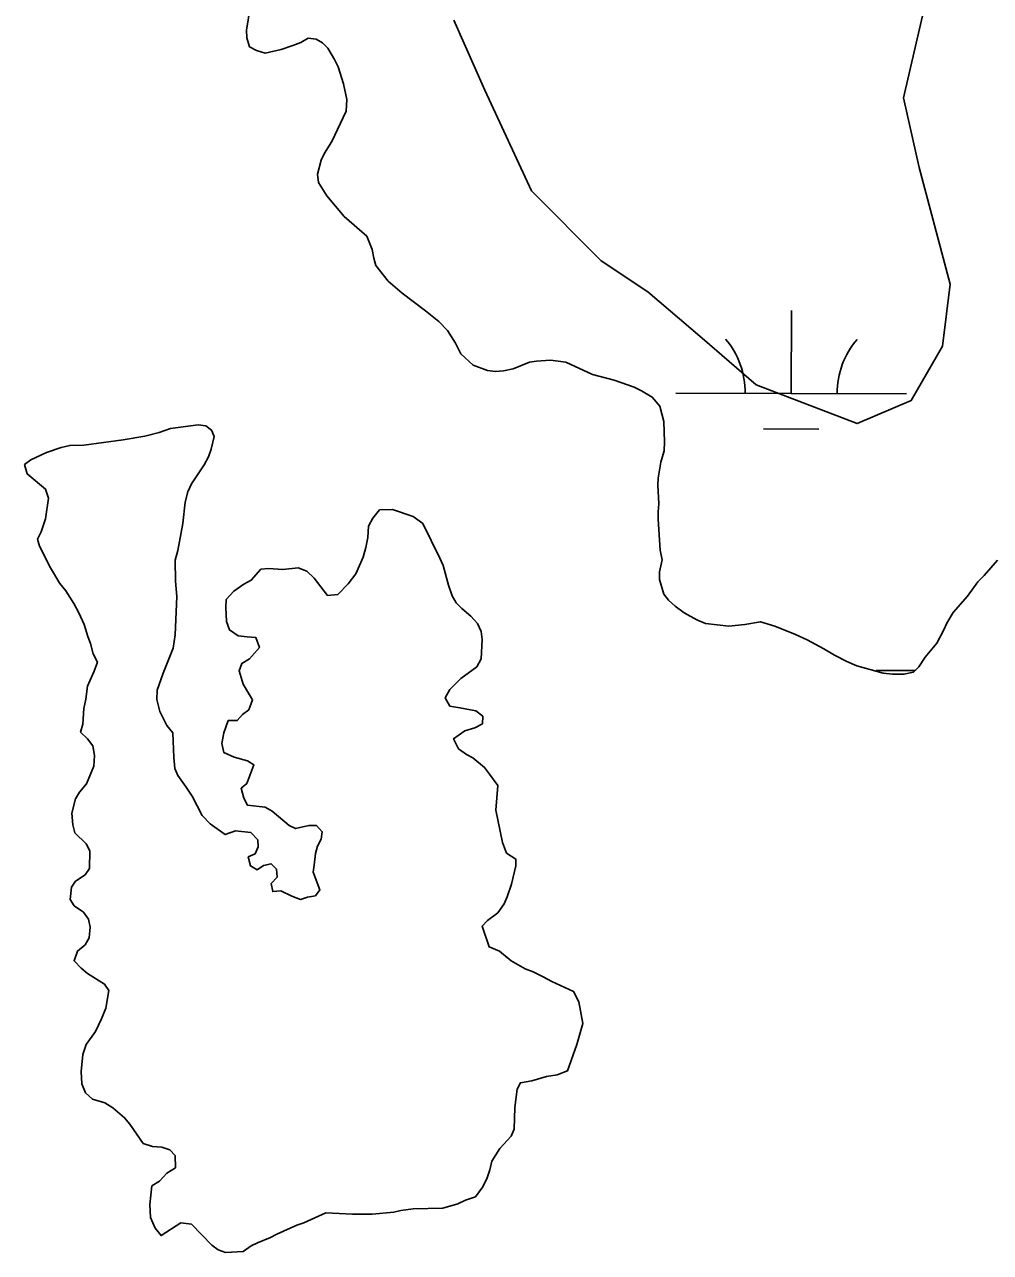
# Model space of a CAD drawing. Extents: x 3161665 to 3199565, y 885729 to 911164.
# Drawn here: x 3173993 to 3174412, y 900310 to 900843 of the extents above; entities that cross this region are included whole.
import ezdxf

# ---------------------------------------------------------------- set-up
doc = ezdxf.new("R2010")
doc.units = 0
for name, color, linetype in [('V-SITE-VEGE', 7, 'Continuous'), ('V-TOPO-SHOR', 7, 'Continuous'), ('V-WETL-SWMP', 7, 'Continuous')]:
    doc.layers.add(name, color=color, linetype=linetype)

msp = doc.modelspace()

# ---------------------------------------------------------------- linework, layer by layer
at = {"layer": 'V-SITE-VEGE'}
for points in [[(3174179.61, 900844.5), (3174193.06, 900814.23), (3174213.23, 900770.51), (3174243.48, 900740.23), (3174263.66, 900726.78), (3174287.19, 900706.6), (3174310.72, 900686.41), (3174354.43, 900669.6), (3174377.96, 900679.69), (3174391.41, 900703.23), (3174394.77, 900730.14), (3174381.33, 900780.6), (3174374.6, 900810.87), (3174384.69, 900854.6)], [(3174267.99, 900642.96), (3174268.21, 900645.97), (3174269.36, 900652.9), (3174270.73, 900657.75), (3174270.95, 900661.69), (3174270.7, 900670.47), (3174268.84, 900677.17), (3174265.6, 900681.09), (3174260.96, 900683.85), (3174257.73, 900685.46), (3174249.17, 900688.45), (3174239.69, 900690.97), (3174228.12, 900696.26), (3174221.42, 900697.17), (3174215.41, 900696.69), (3174212.41, 900696.22), (3174205.25, 900693.43), (3174201.09, 900692.5), (3174197.63, 900692.26), (3174194.16, 900692.71), (3174187.91, 900695.01), (3174182.59, 900699.85), (3174180.27, 900704.47), (3174176.79, 900710.01), (3174173.08, 900713.93), (3174167.29, 900718.54), (3174157.11, 900726.14), (3174151.09, 900731.44), (3174145.76, 900738.13), (3174144.83, 900741.37), (3174144.13, 900745.06), (3174141.8, 900750.83), (3174132.08, 900759.36), (3174124.43, 900768.36), (3174120.95, 900774.13), (3174120.48, 900777.83), (3174122.08, 900783.84), (3174123.46, 900786.85), (3174126.69, 900791.94), (3174132.9, 900805.12), (3174133.12, 900810.21), (3174131.72, 900816.91), (3174129.39, 900824.3), (3174127.76, 900827.53), (3174124.98, 900832.38), (3174122.67, 900834.68), (3174119.89, 900836.29), (3174116.42, 900836.75), (3174113.19, 900834.89), (3174109.73, 900833.5), (3174104.65, 900831.87), (3174097.72, 900830.24), (3174094.02, 900831.38), (3174091.01, 900832.99), (3174089.84, 900836.92), (3174089.6, 900840.16), (3174091.2, 900850.09)], [(3174028.61, 900416.18), (3174029.98, 900423.81), (3174028.13, 900426.58), (3174020.72, 900431.19), (3174017.94, 900433.49), (3174014.93, 900436.72), (3174016.31, 900440.88), (3174019.77, 900443.67), (3174021.38, 900446.67), (3174021.83, 900451.3), (3174021.13, 900454.76), (3174019.04, 900457.76), (3174014.88, 900460.52), (3174013.26, 900463.29), (3174013.71, 900468.61), (3174015.55, 900471.16), (3174019.7, 900473.94), (3174021.55, 900476.71), (3174021.76, 900484.34), (3174020.13, 900487.34), (3174015.27, 900492.19), (3174014.34, 900495.65), (3174013.87, 900500.73), (3174015.47, 900506.98), (3174017.31, 900509.75), (3174020.31, 900513.46), (3174023.53, 900521.09), (3174023.75, 900525.71), (3174023.04, 900529.87), (3174020.73, 900532.87), (3174017.72, 900535.87), (3174018.63, 900539.34), (3174019.08, 900546.04), (3174020, 900550.2), (3174020.67, 900555.75), (3174023.67, 900562.23), (3174025.04, 900566.16), (3174023.19, 900569.85), (3174022.02, 900574.24), (3174020.86, 900577.24), (3174019.23, 900582.55), (3174016.91, 900587.63), (3174014.82, 900591.56), (3174011.34, 900597.1), (3174008.79, 900600.32), (3174004.62, 900607.02), (3173999.97, 900616.48), (3173999.04, 900619.49), (3174000.65, 900622.72), (3174002.49, 900628.27), (3174003.85, 900637.29), (3174002.46, 900641.22), (3173994.59, 900647.9), (3173993.42, 900651.83), (3173996.19, 900653.91), (3174002.89, 900657.16), (3174009.35, 900659.26), (3174013.05, 900660.19), (3174019.06, 900660.2), (3174036.15, 900662.55), (3174045.62, 900664.19), (3174051.86, 900665.82), (3174056.71, 900667.45), (3174068.72, 900669.09), (3174071.96, 900668.64), (3174074.51, 900666.8), (3174075.67, 900664.03), (3174074.29, 900658.48), (3174073.14, 900655.24), (3174071.3, 900651.77), (3174065.78, 900643.44), (3174064.17, 900639.97), (3174063.02, 900635.57), (3174062.12, 900626.33), (3174059.83, 900614.54), (3174058.69, 900610.37), (3174058.94, 900601.36), (3174059.41, 900594.66), (3174058.76, 900578.02), (3174057.85, 900572.24), (3174053.48, 900561.37), (3174050.95, 900553.97), (3174050.73, 900550.04), (3174052.13, 900544.73), (3174055.15, 900538.73), (3174057.7, 900535.5), (3174058.18, 900524.87), (3174058.66, 900520.01), (3174059.82, 900517.01)], [(3174415.27, 900610.47), (3174409.51, 900603.76), (3174406.74, 900600.98), (3174402.36, 900594.73), (3174396.14, 900587.78), (3174393.38, 900583.15), (3174392, 900580.15), (3174389.01, 900574.36), (3174383.94, 900568.34), (3174381.17, 900564.18), (3174378.87, 900561.86), (3174374.71, 900560.93), (3174369.85, 900560.92), (3174365.7, 900561.37), (3174354.37, 900564.58), (3174349.97, 900566.42), (3174344.65, 900569.18), (3174340.02, 900571.94), (3174332.85, 900575.86), (3174327.76, 900578.16), (3174318.74, 900581.83), (3174312.49, 900583.67), (3174305.79, 900582.5), (3174298.86, 900581.79), (3174288.69, 900582.92), (3174284.99, 900584.53), (3174279.44, 900587.52), (3174275.5, 900590.52), (3174272.72, 900593.05), (3174270.64, 900595.59), (3174268.77, 900602.06), (3174268.77, 900605.29), (3174269.91, 900610.61), (3174268.98, 900614.77), (3174268.25, 900628.17), (3174268.25, 900631.41), (3174268.47, 900634.87), (3174267.99, 900642.96)], [(3174059.82, 900517.01), (3174063.53, 900511.94), (3174066.08, 900508.01), (3174070.49, 900499.7), (3174073.96, 900496.01), (3174080.44, 900491.41), (3174084.83, 900493.03), (3174091.53, 900492.35), (3174094.54, 900489.13), (3174094.78, 900486.12), (3174093.4, 900483.11), (3174090.4, 900481.72), (3174091.34, 900477.8), (3174094.34, 900476.19), (3174097.11, 900478.04), (3174100.34, 900478.74), (3174102.66, 900476.43), (3174102.9, 900472.97), (3174100.36, 900470.19), (3174101.07, 900466.72), (3174104.53, 900466.97), (3174109.39, 900464.66), (3174113.09, 900463.29), (3174116.09, 900464.21), (3174119.56, 900464.92), (3174121.4, 900467.46), (3174118.61, 900475.08), (3174119.07, 900478.09), (3174119.52, 900483.17), (3174120.43, 900486.41), (3174122.04, 900489.42), (3174122.5, 900492.66), (3174119.95, 900495.42), (3174116.72, 900495.41), (3174110.94, 900494.02), (3174108.17, 900495.4), (3174100.76, 900501.62), (3174097.75, 900503.23), (3174090.12, 900504.14), (3174088.49, 900507.14), (3174087.33, 900511.53), (3174089.87, 900513.61), (3174092.85, 900521.71), (3174090.08, 900523.32), (3174084.3, 900524.92), (3174079.9, 900526.99), (3174078.97, 900530.92), (3174079.88, 900535.54), (3174081.72, 900540.86), (3174085.65, 900540.87), (3174087.95, 900543.42), (3174090.72, 900545.51), (3174092.33, 900549.9), (3174090.47, 900552.67), (3174088.15, 900556.59), (3174086.52, 900562.37), (3174087.67, 900565.61), (3174090.9, 900567.69), (3174095.28, 900572.55), (3174093.66, 900576.94), (3174089.96, 900577.16), (3174086.03, 900577.62), (3174082.33, 900580.15), (3174080.93, 900583.85), (3174080.69, 900589.85), (3174080.91, 900593.32), (3174084.14, 900597.03), (3174088.52, 900600.04), (3174091.75, 900601.67), (3174095.9, 900606.53), (3174099.14, 900606.77), (3174105.38, 900606.32), (3174112.08, 900607.03), (3174115.78, 900605.65), (3174119.02, 900602.65), (3174124.81, 900595.04), (3174129.2, 900595.51), (3174133.81, 900600.14), (3174137.04, 900604.54), (3174140.26, 900611.71), (3174141.41, 900615.87), (3174142.32, 900620.27), (3174142.54, 900625.12), (3174144.38, 900628.59), (3174147.38, 900632.29), (3174152.92, 900632.31), (3174161.95, 900629.32), (3174166.11, 900626.33), (3174173.54, 900611.32), (3174174.93, 900608.09), (3174177.26, 900599.54), (3174178.89, 900594.93), (3174180.52, 900591.92), (3174183.06, 900589.39), (3174187, 900586.16), (3174189.78, 900582.93), (3174191.41, 900579.47), (3174191.88, 900576), (3174191.43, 900567.68), (3174189.59, 900564.21), (3174182.67, 900559.11)], [(3174182.67, 900559.11), (3174177.83, 900554.25), (3174175.75, 900550.78), (3174177.84, 900547.09), (3174182.23, 900546.4), (3174189.17, 900545.03), (3174192.18, 900542.73), (3174191.96, 900539.49), (3174188.73, 900537.63), (3174184.34, 900536.47), (3174179.49, 900532.99), (3174181.58, 900528.61), (3174185.05, 900526.07), (3174187.83, 900524.69), (3174192.92, 900520.54), (3174195.01, 900517.54), (3174198.72, 900512.7), (3174197.82, 900502.07), (3174200.62, 900487.97), (3174202.48, 900483.36), (3174206.41, 900480.82), (3174206.42, 900477.82), (3174204.59, 900469.96), (3174202.75, 900464.41), (3174201.37, 900461.4), (3174198.61, 900457.46), (3174194.22, 900454.22), (3174191.92, 900451.67), (3174194.95, 900442.67), (3174199.34, 900440.83), (3174204.43, 900436.68), (3174210.45, 900433.23), (3174213.92, 900431.85), (3174218.32, 900429.78), (3174222.02, 900427.71), (3174231.5, 900423.33), (3174233.82, 900418.95), (3174235.46, 900409.48), (3174232.94, 900400.46), (3174228.81, 900388.9), (3174224.42, 900387.27), (3174219.8, 900386.56), (3174213.33, 900384.7), (3174208.48, 900383.77), (3174207.1, 900380.99), (3174205.96, 900373.13), (3174205.75, 900363.65), (3174204.37, 900360.65), (3174199.53, 900355.32), (3174196.08, 900349.77), (3174195.16, 900346.07), (3174194.01, 900342.6), (3174192.17, 900338.67), (3174188.94, 900334.27), (3174184.56, 900332.87), (3174181.33, 900331.25), (3174174.86, 900329.38), (3174161.92, 900329.12), (3174156.6, 900328.42), (3174153.6, 900327.72), (3174144.13, 900326.77), (3174135.58, 900326.76), (3174124.02, 900327.42), (3174114.56, 900323.01), (3174111.55, 900322.08), (3174102.78, 900318.13), (3174100.01, 900316.74), (3174094.47, 900314.41), (3174091.7, 900313.02), (3174088.24, 900310.7), (3174080.61, 900310.22), (3174077.38, 900311.37), (3174074.6, 900313.45), (3174065.79, 900322.44), (3174061.17, 900323.12), (3174052.63, 900317.56), (3174050.08, 900320.79), (3174048, 900325.41), (3174047.75, 900330.95), (3174048.66, 900339.04), (3174051.89, 900341.13), (3174055.12, 900344.6), (3174058.81, 900346.92), (3174058.8, 900352.24), (3174056.48, 900354.77), (3174053.01, 900355.92), (3174048.85, 900356.14), (3174044.92, 900357.52), (3174039.12, 900365.83), (3174036.81, 900368.6), (3174031.71, 900372.97), (3174028.24, 900375.05), (3174022.92, 900376.65), (3174019.91, 900379.42), (3174018.28, 900383.35), (3174018.04, 900388.66), (3174018.72, 900396.06), (3174020.1, 900400.45), (3174024.24, 900406), (3174026.77, 900411.56), (3174028.61, 900416.18)]]:
    msp.add_lwpolyline(points, dxfattribs=at)
at = {"layer": 'V-TOPO-SHOR'}
msp.add_line((3174029.98, 900423.81), (3174028.61, 900416.18), dxfattribs=at)
for points in [[(3174091.2, 900850.09), (3174089.6, 900840.16), (3174089.84, 900836.92), (3174091.01, 900832.99), (3174094.02, 900831.38), (3174097.72, 900830.24), (3174104.65, 900831.87), (3174109.73, 900833.5), (3174113.19, 900834.89), (3174116.42, 900836.75), (3174119.89, 900836.29), (3174122.67, 900834.68), (3174124.98, 900832.38), (3174127.76, 900827.53), (3174129.39, 900824.3), (3174131.72, 900816.91), (3174133.12, 900810.21), (3174132.9, 900805.12), (3174126.69, 900791.94), (3174123.46, 900786.85), (3174122.08, 900783.84), (3174120.48, 900777.83), (3174120.95, 900774.13), (3174124.43, 900768.36), (3174132.08, 900759.36), (3174141.8, 900750.83), (3174144.13, 900745.06), (3174144.83, 900741.37), (3174145.76, 900738.13), (3174151.09, 900731.44), (3174157.11, 900726.14), (3174167.29, 900718.54), (3174173.08, 900713.93), (3174176.79, 900710.01), (3174180.27, 900704.47), (3174182.59, 900699.85), (3174187.91, 900695.01), (3174194.16, 900692.71), (3174197.63, 900692.26), (3174201.09, 900692.5), (3174205.25, 900693.43), (3174212.41, 900696.22), (3174215.41, 900696.69), (3174221.42, 900697.17), (3174228.12, 900696.26), (3174239.69, 900690.97), (3174249.17, 900688.45), (3174257.73, 900685.46), (3174260.97, 900683.85), (3174265.6, 900681.09), (3174268.84, 900677.17), (3174270.7, 900670.47), (3174270.95, 900661.69), (3174270.73, 900657.76), (3174269.36, 900652.9), (3174268.21, 900645.97), (3174267.99, 900642.96), (3174268.47, 900634.87), (3174268.25, 900631.41), (3174268.25, 900628.17), (3174268.98, 900614.77), (3174269.91, 900610.61), (3174268.77, 900605.29), (3174268.77, 900602.06), (3174270.64, 900595.59), (3174272.72, 900593.05), (3174275.5, 900590.52), (3174279.44, 900587.52), (3174284.99, 900584.53), (3174288.69, 900582.92), (3174298.86, 900581.79), (3174305.79, 900582.5), (3174312.49, 900583.67), (3174318.74, 900581.83), (3174327.76, 900578.16), (3174332.85, 900575.86)], [(3174059.82, 900517.01), (3174058.66, 900520.01), (3174058.18, 900524.87), (3174057.7, 900535.5), (3174055.15, 900538.73), (3174052.13, 900544.73), (3174050.73, 900550.04), (3174050.95, 900553.97), (3174053.48, 900561.37), (3174057.85, 900572.24), (3174058.76, 900578.02), (3174059.41, 900594.66), (3174058.94, 900601.36), (3174058.69, 900610.37), (3174059.83, 900614.54), (3174062.12, 900626.33), (3174063.02, 900635.57), (3174064.17, 900639.97), (3174065.78, 900643.44), (3174071.3, 900651.77), (3174073.14, 900655.24), (3174074.29, 900658.48), (3174075.67, 900664.03), (3174074.51, 900666.8), (3174071.96, 900668.64), (3174068.72, 900669.09), (3174056.71, 900667.45), (3174051.86, 900665.82), (3174045.62, 900664.19), (3174036.15, 900662.55), (3174019.06, 900660.2), (3174013.05, 900660.19), (3174009.35, 900659.26), (3174002.89, 900657.16), (3173996.19, 900653.91), (3173993.42, 900651.83), (3173994.59, 900647.9), (3174002.46, 900641.22), (3174003.85, 900637.29), (3174002.49, 900628.27), (3174000.65, 900622.72), (3173999.04, 900619.49), (3173999.97, 900616.48), (3174004.62, 900607.02), (3174008.79, 900600.32), (3174011.34, 900597.1), (3174014.82, 900591.56), (3174016.91, 900587.63), (3174019.23, 900582.55), (3174020.86, 900577.24), (3174022.02, 900574.24), (3174023.19, 900569.85), (3174025.04, 900566.16), (3174023.67, 900562.23), (3174020.67, 900555.75), (3174020, 900550.2), (3174019.08, 900546.04), (3174018.63, 900539.34), (3174017.72, 900535.87), (3174020.73, 900532.87), (3174023.04, 900529.87), (3174023.75, 900525.71), (3174023.53, 900521.09), (3174020.31, 900513.46), (3174017.31, 900509.75), (3174015.47, 900506.98), (3174013.87, 900500.73), (3174014.34, 900495.65), (3174015.27, 900492.19), (3174020.13, 900487.34), (3174021.76, 900484.34), (3174021.55, 900476.72), (3174019.7, 900473.94), (3174015.55, 900471.16), (3174013.71, 900468.61), (3174013.26, 900463.29), (3174014.88, 900460.52), (3174019.04, 900457.76), (3174021.13, 900454.76), (3174021.83, 900451.3), (3174021.38, 900446.67), (3174019.77, 900443.67), (3174016.31, 900440.88), (3174014.93, 900436.72), (3174017.94, 900433.49), (3174020.72, 900431.19), (3174028.13, 900426.58), (3174029.98, 900423.81)], [(3174182.67, 900559.11), (3174189.59, 900564.21), (3174191.43, 900567.68), (3174191.88, 900576), (3174191.41, 900579.47), (3174189.78, 900582.93), (3174187, 900586.16), (3174183.06, 900589.39), (3174180.52, 900591.92), (3174178.89, 900594.93), (3174177.26, 900599.54), (3174174.93, 900608.09), (3174173.54, 900611.32), (3174166.11, 900626.33), (3174161.95, 900629.32), (3174152.92, 900632.31), (3174147.38, 900632.29), (3174144.38, 900628.59), (3174142.54, 900625.12), (3174142.32, 900620.27), (3174141.41, 900615.87), (3174140.26, 900611.71), (3174137.04, 900604.54), (3174133.81, 900600.14), (3174129.2, 900595.51), (3174124.81, 900595.04), (3174119.02, 900602.65), (3174115.78, 900605.65), (3174112.08, 900607.03), (3174105.38, 900606.32), (3174099.14, 900606.77), (3174095.9, 900606.53), (3174091.75, 900601.67), (3174088.52, 900600.04), (3174084.14, 900597.03), (3174080.91, 900593.32), (3174080.69, 900589.85), (3174080.93, 900583.85), (3174082.33, 900580.15), (3174086.03, 900577.62), (3174089.96, 900577.16), (3174093.66, 900576.94), (3174095.28, 900572.55), (3174090.9, 900567.69), (3174087.67, 900565.61), (3174086.52, 900562.37), (3174088.15, 900556.59), (3174090.47, 900552.67), (3174092.33, 900549.9), (3174090.72, 900545.51), (3174087.95, 900543.42), (3174085.65, 900540.87), (3174081.72, 900540.86), (3174079.88, 900535.54), (3174078.97, 900530.92), (3174079.9, 900526.99), (3174084.3, 900524.92), (3174090.08, 900523.32), (3174092.85, 900521.71), (3174089.87, 900513.61), (3174087.33, 900511.53), (3174088.49, 900507.14), (3174090.12, 900504.14), (3174097.75, 900503.23), (3174100.76, 900501.62), (3174108.17, 900495.4), (3174110.94, 900494.02), (3174116.72, 900495.41), (3174119.95, 900495.42), (3174122.5, 900492.66), (3174122.04, 900489.42), (3174120.43, 900486.41), (3174119.52, 900483.17), (3174119.07, 900478.09), (3174118.61, 900475.08), (3174121.4, 900467.46), (3174119.56, 900464.92), (3174116.09, 900464.21), (3174113.09, 900463.29), (3174109.39, 900464.66), (3174104.53, 900466.96), (3174101.07, 900466.72), (3174100.36, 900470.19), (3174102.9, 900472.97), (3174102.66, 900476.43), (3174100.34, 900478.74), (3174097.11, 900478.04), (3174094.34, 900476.19), (3174091.34, 900477.8), (3174090.4, 900481.72), (3174093.4, 900483.11), (3174094.78, 900486.12), (3174094.54, 900489.13), (3174091.53, 900492.35), (3174084.83, 900493.03), (3174080.44, 900491.41), (3174073.96, 900496.01), (3174070.49, 900499.7), (3174066.08, 900508.01), (3174063.53, 900511.94), (3174059.82, 900517.01)], [(3174332.85, 900575.86), (3174340.02, 900571.94), (3174344.65, 900569.18), (3174349.97, 900566.42), (3174354.36, 900564.58), (3174365.7, 900561.37), (3174369.85, 900560.92), (3174374.71, 900560.93), (3174378.87, 900561.86), (3174381.17, 900564.18), (3174383.94, 900568.34), (3174389.01, 900574.36), (3174392, 900580.15), (3174393.38, 900583.15), (3174396.14, 900587.78), (3174402.36, 900594.73), (3174406.74, 900600.98), (3174409.51, 900603.76), (3174415.27, 900610.47)], [(3174028.61, 900416.18), (3174026.77, 900411.56), (3174024.24, 900406), (3174020.1, 900400.45), (3174018.72, 900396.06), (3174018.04, 900388.66), (3174018.28, 900383.35), (3174019.91, 900379.42), (3174022.92, 900376.65), (3174028.24, 900375.05), (3174031.71, 900372.97), (3174036.81, 900368.6), (3174039.12, 900365.83), (3174044.92, 900357.52), (3174048.85, 900356.14), (3174053.01, 900355.92), (3174056.48, 900354.77), (3174058.8, 900352.24), (3174058.81, 900346.92), (3174055.12, 900344.6), (3174051.89, 900341.13), (3174048.66, 900339.04), (3174047.75, 900330.95), (3174048, 900325.41), (3174050.08, 900320.79), (3174052.63, 900317.56), (3174061.17, 900323.12), (3174065.79, 900322.44), (3174074.6, 900313.45), (3174077.38, 900311.37), (3174080.61, 900310.22), (3174088.24, 900310.7), (3174091.7, 900313.02), (3174094.47, 900314.41), (3174100.01, 900316.74), (3174102.78, 900318.13), (3174111.55, 900322.08), (3174114.56, 900323.01), (3174124.02, 900327.42), (3174135.58, 900326.76), (3174144.13, 900326.77), (3174153.6, 900327.72), (3174156.6, 900328.42), (3174161.92, 900329.12), (3174174.86, 900329.38), (3174181.33, 900331.25), (3174184.56, 900332.87), (3174188.94, 900334.27), (3174192.17, 900338.67), (3174194.01, 900342.6), (3174195.16, 900346.07), (3174196.08, 900349.77), (3174199.53, 900355.32), (3174204.37, 900360.65), (3174205.75, 900363.65), (3174205.96, 900373.13), (3174207.1, 900380.99), (3174208.48, 900383.77), (3174213.33, 900384.7), (3174219.8, 900386.56), (3174224.42, 900387.27), (3174228.81, 900388.9), (3174232.94, 900400.46), (3174235.46, 900409.48), (3174233.82, 900418.95), (3174231.5, 900423.33), (3174222.02, 900427.71), (3174218.32, 900429.78), (3174213.92, 900431.85), (3174210.45, 900433.23), (3174204.43, 900436.68), (3174199.34, 900440.83), (3174194.95, 900442.67), (3174191.92, 900451.67), (3174194.22, 900454.22), (3174198.61, 900457.46), (3174201.37, 900461.4), (3174202.75, 900464.41), (3174204.59, 900469.96), (3174206.42, 900477.82), (3174206.41, 900480.82), (3174202.48, 900483.36), (3174200.62, 900487.97), (3174197.82, 900502.07), (3174198.72, 900512.7), (3174195.01, 900517.54), (3174192.92, 900520.54), (3174187.83, 900524.69), (3174185.05, 900526.07), (3174181.58, 900528.61), (3174179.49, 900532.99), (3174184.34, 900536.47), (3174188.73, 900537.63), (3174191.96, 900539.49), (3174192.18, 900542.73), (3174189.17, 900545.03), (3174182.23, 900546.4), (3174177.84, 900547.09), (3174175.75, 900550.78), (3174177.83, 900554.25), (3174182.67, 900559.11)]]:
    msp.add_lwpolyline(points, dxfattribs=at)
at = {"layer": 'V-WETL-SWMP'}
for p, q in [((3174325.84, 900682.71), (3174325.94, 900718.71)), ((3174275.84, 900682.85), (3174375.84, 900682.58)), ((3174313.8, 900667.32), (3174337.8, 900667.25)), ((3174362.66, 900562.54), (3174379.5, 900562.49))]:
    msp.add_line(p, q, dxfattribs=at)
for points in [[(3174180.27, 900704.47), (3174176.79, 900710.01), (3174173.08, 900713.93), (3174167.29, 900718.54), (3174157.11, 900726.14), (3174151.09, 900731.44), (3174145.76, 900738.13), (3174144.83, 900741.37), (3174144.13, 900745.06), (3174141.8, 900750.84), (3174132.08, 900759.36), (3174124.43, 900768.36), (3174120.95, 900774.13), (3174120.48, 900777.83), (3174122.08, 900783.84), (3174123.46, 900786.85), (3174126.69, 900791.94), (3174132.9, 900805.12), (3174133.12, 900810.21), (3174131.72, 900816.91), (3174129.39, 900824.3), (3174127.77, 900827.53), (3174124.98, 900832.38), (3174122.66, 900834.68), (3174119.89, 900836.29), (3174116.42, 900836.75), (3174113.19, 900834.89), (3174109.73, 900833.5), (3174104.65, 900831.87), (3174097.72, 900830.24), (3174094.02, 900831.38), (3174091.01, 900832.99), (3174089.84, 900836.92), (3174089.61, 900840.16), (3174091.2, 900850.1)], [(3174415.27, 900610.47), (3174409.51, 900603.76), (3174406.74, 900600.98), (3174402.37, 900594.73), (3174396.14, 900587.78), (3174393.38, 900583.15), (3174392, 900580.15), (3174389.01, 900574.36), (3174383.94, 900568.34), (3174381.17, 900564.18), (3174378.87, 900561.86), (3174374.71, 900560.93), (3174369.86, 900560.92), (3174365.69, 900561.37), (3174354.36, 900564.58), (3174349.97, 900566.42), (3174344.65, 900569.18), (3174340.02, 900571.94), (3174332.85, 900575.86), (3174327.76, 900578.16), (3174318.74, 900581.83), (3174312.49, 900583.67), (3174305.79, 900582.5), (3174298.86, 900581.79), (3174288.69, 900582.92), (3174284.99, 900584.53), (3174279.44, 900587.52), (3174275.5, 900590.52), (3174272.72, 900593.05), (3174270.64, 900595.59), (3174268.77, 900602.06), (3174268.77, 900605.29), (3174269.91, 900610.61), (3174268.98, 900614.77), (3174268.25, 900628.17), (3174268.25, 900631.41), (3174268.47, 900634.87), (3174267.99, 900642.96), (3174268.21, 900645.97), (3174269.35, 900652.9), (3174270.73, 900657.76), (3174270.95, 900661.69), (3174270.7, 900670.47), (3174268.84, 900677.17), (3174265.59, 900681.09), (3174260.97, 900683.85), (3174257.73, 900685.46), (3174249.17, 900688.45), (3174239.69, 900690.97), (3174228.12, 900696.26), (3174221.42, 900697.17), (3174215.41, 900696.69), (3174212.41, 900696.22), (3174205.25, 900693.43), (3174201.09, 900692.5), (3174197.63, 900692.26), (3174194.16, 900692.71), (3174187.91, 900695.01), (3174182.59, 900699.85), (3174180.27, 900704.47)]]:
    msp.add_lwpolyline(points, dxfattribs=at)
for centre, start, end in [((3174270.6, 900683.34), 359.0698, 40.6135), ((3174381.08, 900683.04), 139.0698, 180.6135)]:
    msp.add_arc(centre, 35.25, start, end, dxfattribs=at)

doc.saveas('drawing.dxf')
